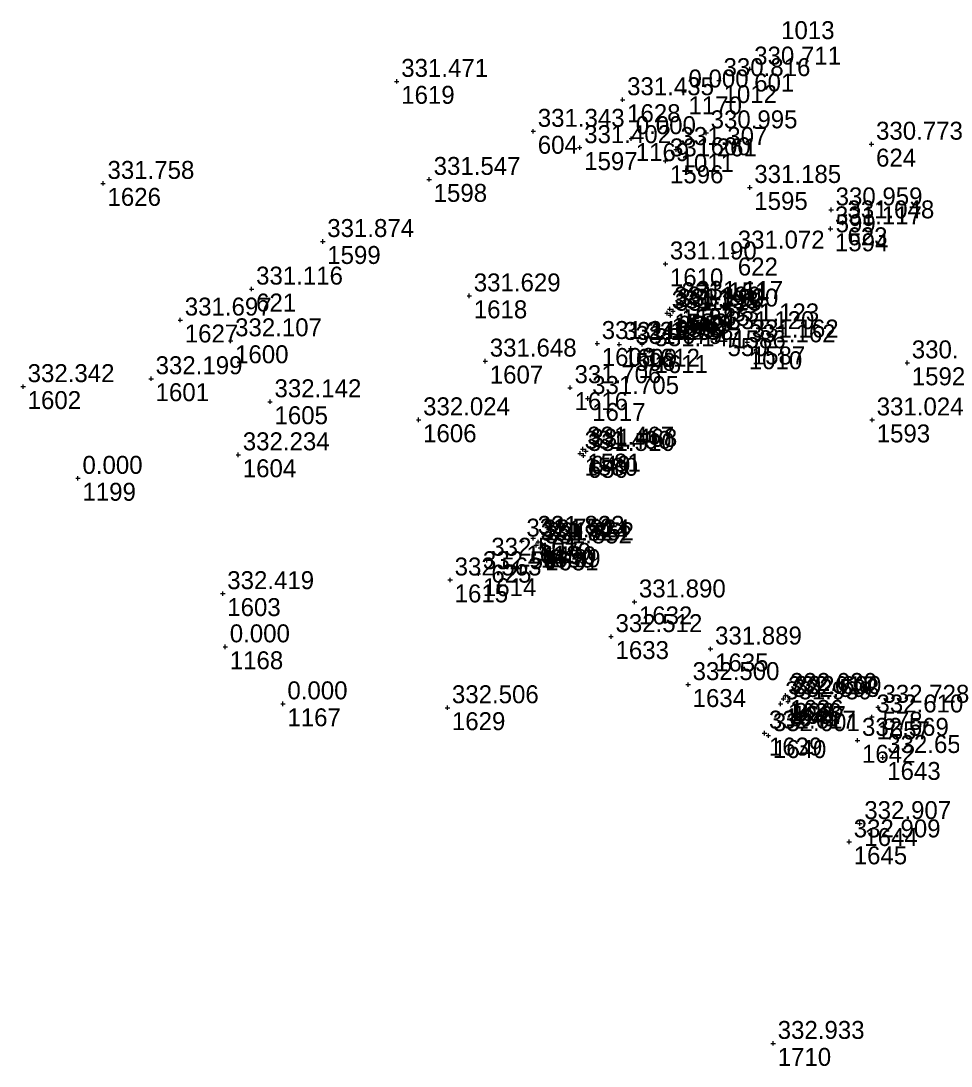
# Model space of a CAD drawing. Extents: x -829398 to -819400, y -1074439 to -1067977.
# Drawn here: x -820485.4 to -820423.3, y -1071528.7 to -1071458.8 of the extents above; entities that cross this region are included whole.
import ezdxf

# ---------------------------------------------------------------- set-up
doc = ezdxf.new("R2010")
doc.units = 0
for name, color, linetype in [('Vrstva 60', 7, 'Continuous'), ('Vrstva 61', 7, 'Continuous'), ('Čísla bodů_doměření_2012', 7, 'Continuous')]:
    doc.layers.add(name, color=color, linetype=linetype)

# ---------------------------------------------------------------- blocks, each defined once
blk = doc.blocks.new('BOD')
at = {"layer": 'Čísla bodů_doměření_2012'}
for p, q in [((-0.15, 0), (0.15, 0)), ((0, -0.15), (0, 0.15))]:
    blk.add_line(p, q, dxfattribs=at)

msp = doc.modelspace()

# ---------------------------------------------------------------- block references
at = {"layer": 'Vrstva 60'}
for p in [(-820436.71, -1071462.04), (-820460.287, -1071462.861), (-820438.757, -1071462.811), (-820441.1, -1071463.57), (-820445.199, -1071464.089), (-820451.166, -1071466.2), (-820439.62, -1071466.3), (-820444.62, -1071466.69), (-820428.57, -1071467.06), (-820448.065, -1071467.291), (-820441.631, -1071467.415), (-820442.335, -1071468.174), (-820479.907, -1071469.68), (-820458.122, -1071469.413), (-820436.703, -1071469.952), (-820431.27, -1071471.45), (-820431.316, -1071472.717), (-820430.481, -1071472.317), (-820465.229, -1071473.564), (-820437.805, -1071474.338), (-820442.34, -1071475.061), (-820469.982, -1071476.743), (-820455.44, -1071477.197), (-820442.22, -1071478.35), (-820442.05, -1071478.08), (-820441.83, -1071478.22), (-820441.56, -1071477.79), (-820440.9, -1071478.21), (-820440.58, -1071477.7), (-820474.745, -1071478.812), (-820442.01, -1071478.49), (-820438.49, -1071479.72), (-820438.17, -1071479.2), (-820471.385, -1071480.198), (-820446.894, -1071480.379), (-820445.424, -1071480.441), (-820443.904, -1071480.432), (-820436.87, -1071480.28), (-820444.646, -1071480.71), (-820443.374, -1071480.859), (-820437.07, -1071480.6), (-820454.372, -1071481.556), (-820426.183, -1071481.673), (-820476.695, -1071482.733), (-820485.242, -1071483.261), (-820448.711, -1071483.332), (-820468.752, -1071484.272), (-820447.532, -1071484.053), (-820458.825, -1071485.479), (-820428.526, -1071485.489), (-820447.86, -1071487.44), (-820470.871, -1071487.818), (-820448.04, -1071487.72), (-820447.82, -1071487.86), (-820447.65, -1071487.58), (-820481.58, -1071489.39), (-820451.927, -1071493.583), (-820451.17, -1071493.4), (-820450.83, -1071493.64), (-820450.97, -1071493.86), (-820450.68, -1071494.04), (-820450.54, -1071493.83), (-820454.27, -1071494.862), (-820454.832, -1071495.763), (-820456.719, -1071496.183), (-820471.909, -1071497.096), (-820444.41, -1071497.651), (-820445.973, -1071499.968), (-820471.74, -1071500.65), (-820439.325, -1071500.796), (-820440.823, -1071503.174), (-820434.45, -1071504.12), (-820434.31, -1071503.9), (-820434.02, -1071504.1), (-820467.89, -1071504.46), (-820456.902, -1071504.719), (-820434.642, -1071504.46), (-820434.15, -1071504.3), (-820428.14, -1071504.69), (-820428.541, -1071505.337), (-820435.727, -1071506.417), (-820435.461, -1071506.585), (-820429.51, -1071506.9), (-820427.824, -1071508.045), (-820429.355, -1071512.462), (-820430.062, -1071513.685), (-820435.14, -1071527.153)]:
    msp.add_blockref('BOD', p, dxfattribs=at)

# ---------------------------------------------------------------- texts
for s, p in [('1013', (-820434.612, -1071460.039)), ('601', (-820436.41, -1071463.54)), ('1619', (-820459.987, -1071464.361)), ('1012', (-820438.457, -1071464.311)), ('1170', (-820440.8, -1071465.07)), ('1628', (-820444.899, -1071465.589)), ('604', (-820450.866, -1071467.7)), ('1169', (-820444.32, -1071468.19)), ('600', (-820439.32, -1071467.8)), ('1597', (-820447.765, -1071468.791)), ('1011', (-820441.331, -1071468.915)), ('624', (-820428.27, -1071468.56)), ('1596', (-820442.035, -1071469.674)), ('1598', (-820457.822, -1071470.913)), ('1626', (-820479.607, -1071471.18)), ('1595', (-820436.403, -1071471.452)), ('599', (-820430.97, -1071472.95)), ('623', (-820430.181, -1071473.817)), ('1594', (-820431.016, -1071474.217)), ('1599', (-820464.929, -1071475.064)), ('622', (-820437.505, -1071475.838)), ('1610', (-820442.04, -1071476.561)), ('621', (-820469.682, -1071478.243)), ('1618', (-820455.14, -1071478.697)), ('1584', (-820441.26, -1071479.29)), ('1585', (-820440.28, -1071479.2)), ('1582', (-820441.92, -1071479.85)), ('656', (-820441.71, -1071479.99)), ('1583', (-820441.75, -1071479.58)), ('654', (-820441.53, -1071479.72)), ('659', (-820440.6, -1071479.71)), ('1627', (-820474.445, -1071480.312)), ('1586', (-820437.87, -1071480.7)), ('550', (-820438.19, -1071481.22)), ('1600', (-820471.085, -1071481.698)), ('1608', (-820446.594, -1071481.879)), ('1609', (-820445.124, -1071481.941)), ('596', (-820444.346, -1071482.21)), ('1612', (-820443.604, -1071481.932)), ('1010', (-820436.77, -1071482.1)), ('1587', (-820436.57, -1071481.78)), ('1611', (-820443.074, -1071482.359)), ('1607', (-820454.072, -1071483.056)), ('1592', (-820425.883, -1071483.173)), ('1601', (-820476.395, -1071484.233)), ('1602', (-820484.942, -1071484.761)), ('1616', (-820448.411, -1071484.832)), ('1617', (-820447.232, -1071485.553)), ('1605', (-820468.452, -1071485.772)), ('1606', (-820458.525, -1071486.979)), ('1593', (-820428.226, -1071486.989)), ('1581', (-820447.56, -1071488.94)), ('649', (-820447.35, -1071489.08)), ('1604', (-820470.571, -1071489.318)), ('1580', (-820447.74, -1071489.22)), ('650', (-820447.52, -1071489.36)), ('1199', (-820481.28, -1071490.89)), ('1613', (-820451.627, -1071495.083)), ('1579', (-820450.87, -1071494.9)), ('1630', (-820450.67, -1071495.36)), ('1490', (-820450.53, -1071495.14)), ('1489', (-820450.24, -1071495.33)), ('1631', (-820450.38, -1071495.54)), ('625', (-820453.97, -1071496.362)), ('1614', (-820454.532, -1071497.263)), ('1615', (-820456.419, -1071497.683)), ('1603', (-820471.609, -1071498.596)), ('1632', (-820444.11, -1071499.151)), ('1633', (-820445.673, -1071501.468)), ('1168', (-820471.44, -1071502.15)), ('1635', (-820439.025, -1071502.296)), ('1634', (-820440.523, -1071504.674)), ('1167', (-820467.59, -1071505.96)), ('1641', (-820434.342, -1071505.96)), ('1638', (-820434.15, -1071505.62)), ('1636', (-820434.01, -1071505.4)), ('1637', (-820433.85, -1071505.8)), ('998', (-820433.72, -1071505.6)), ('1629', (-820456.602, -1071506.219)), ('578', (-820427.84, -1071506.19)), ('1657', (-820428.241, -1071506.837)), ('1639', (-820435.427, -1071507.917)), ('1640', (-820435.161, -1071508.085)), ('1642', (-820429.21, -1071508.4)), ('1643', (-820427.524, -1071509.545)), ('1644', (-820429.055, -1071513.962)), ('1645', (-820429.762, -1071515.185)), ('1710', (-820434.84, -1071528.653))]:
    msp.add_text(s, height=1.2, dxfattribs=at).set_placement(p)
at = {"layer": 'Vrstva 61'}
for s, p in [('330.711', (-820436.41, -1071461.74)), ('331.471', (-820459.987, -1071462.561)), ('330.816', (-820438.457, -1071462.511)), ('0.000', (-820440.8, -1071463.27)), ('331.435', (-820444.899, -1071463.789)), ('331.343', (-820450.866, -1071465.9)), ('330.995', (-820439.32, -1071466)), ('0.000', (-820444.32, -1071466.39)), ('330.773', (-820428.27, -1071466.76)), ('331.402', (-820447.765, -1071466.991)), ('331.307', (-820441.331, -1071467.115)), ('331.261', (-820442.035, -1071467.874)), ('331.758', (-820479.607, -1071469.38)), ('331.547', (-820457.822, -1071469.113)), ('331.185', (-820436.403, -1071469.652)), ('330.959', (-820430.97, -1071471.15)), ('331.117', (-820431.016, -1071472.417)), ('331.048', (-820430.181, -1071472.017)), ('331.874', (-820464.929, -1071473.264)), ('331.072', (-820437.505, -1071474.038)), ('331.190', (-820442.04, -1071474.761)), ('331.116', (-820469.682, -1071476.443)), ('331.629', (-820455.14, -1071476.897)), ('331.190', (-820441.75, -1071477.78)), ('331.190', (-820441.53, -1071477.92)), ('331.151', (-820441.26, -1071477.49)), ('331.120', (-820440.6, -1071477.91)), ('331.117', (-820440.28, -1071477.4)), ('331.697', (-820474.445, -1071478.512)), ('331.193', (-820441.92, -1071478.05)), ('331.215', (-820441.71, -1071478.19)), ('331.120', (-820438.19, -1071479.42)), ('331.123', (-820437.87, -1071478.9)), ('332.107', (-820471.085, -1071479.898)), ('331.249', (-820446.594, -1071480.079)), ('331.138', (-820443.604, -1071480.132)), ('331.162', (-820436.57, -1071479.98)), ('331.126', (-820445.124, -1071480.141)), ('331.079', (-820444.346, -1071480.41)), ('331.147', (-820443.074, -1071480.559)), ('331.162', (-820436.77, -1071480.3)), ('331.648', (-820454.072, -1071481.256)), ('330.917', (-820425.883, -1071481.373)), ('332.199', (-820476.395, -1071482.433)), ('332.342', (-820484.942, -1071482.961)), ('331.706', (-820448.411, -1071483.032)), ('332.142', (-820468.452, -1071483.972)), ('331.705', (-820447.232, -1071483.753)), ('332.024', (-820458.525, -1071485.179)), ('331.024', (-820428.226, -1071485.189)), ('332.234', (-820470.571, -1071487.518)), ('331.490', (-820447.74, -1071487.42)), ('331.467', (-820447.56, -1071487.14)), ('331.510', (-820447.52, -1071487.56)), ('331.468', (-820447.35, -1071487.28)), ('0.000', (-820481.28, -1071489.09)), ('331.750', (-820451.627, -1071493.283)), ('331.823', (-820450.87, -1071493.1)), ('331.824', (-820450.53, -1071493.34)), ('331.824', (-820450.67, -1071493.56)), ('331.852', (-820450.38, -1071493.74)), ('331.852', (-820450.24, -1071493.53)), ('332.501', (-820453.97, -1071494.562)), ('332.567', (-820454.532, -1071495.463)), ('332.563', (-820456.419, -1071495.883)), ('332.419', (-820471.609, -1071496.796)), ('331.890', (-820444.11, -1071497.351)), ('332.512', (-820445.673, -1071499.668)), ('0.000', (-820471.44, -1071500.35)), ('331.889', (-820439.025, -1071500.496)), ('332.500', (-820440.523, -1071502.874)), ('332.617', (-820434.15, -1071503.82)), ('332.030', (-820434.01, -1071503.6)), ('332.600', (-820433.72, -1071503.8)), ('0.000', (-820467.59, -1071504.16)), ('332.506', (-820456.602, -1071504.419)), ('331.939', (-820434.342, -1071504.16)), ('332.593', (-820433.85, -1071504)), ('332.728', (-820427.84, -1071504.39)), ('332.610', (-820428.241, -1071505.037)), ('332.617', (-820435.427, -1071506.117)), ('332.601', (-820435.161, -1071506.285)), ('332.569', (-820429.21, -1071506.6)), ('332.659', (-820427.524, -1071507.745)), ('332.907', (-820429.055, -1071512.162)), ('332.909', (-820429.762, -1071513.385)), ('332.933', (-820434.84, -1071526.853))]:
    msp.add_text(s, height=1.2, dxfattribs=at).set_placement(p)

doc.saveas('drawing.dxf')
